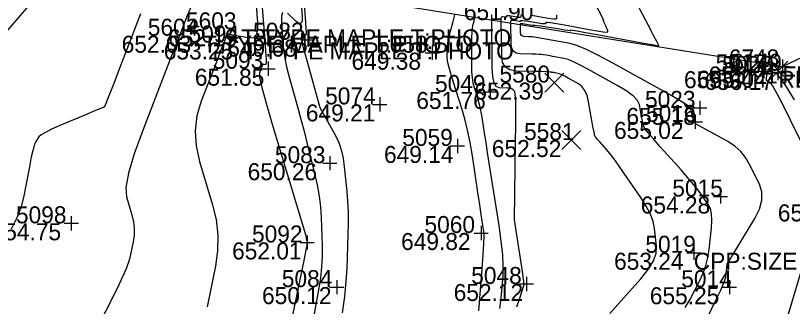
# Model space of a CAD drawing. Extents: x 2129350 to 2137777, y 657588 to 659885.
# Drawn here: x 2132929.2 to 2132984.1, y 658463.4 to 658484 of the extents above; entities that cross this region are included whole.
import ezdxf

# ---------------------------------------------------------------- set-up
doc = ezdxf.new("R2010")
doc.units = 0
for name, color, linetype in [('DT_X_Contour_Major', 7, 'Continuous'), ('DT_X_Contour_Minor', 7, 'Continuous'), ('DT_X_TIN_Hull', 7, 'Continuous'), ('SV_X_Random_Point', 7, 'Continuous'), ('SV_X_Shot_Marker', 7, 'Continuous'), ('SV_X_Text_Comment', 7, 'Continuous'), ('SV_X_Text_Elevation', 7, 'Continuous'), ('SV_X_Text_Name', 7, 'Continuous')]:
    doc.layers.add(name, color=color, linetype=linetype)

msp = doc.modelspace()

# ---------------------------------------------------------------- linework, layer by layer
at = {"layer": 'DT_X_Contour_Major'}
for points in [[(2132978.077, 658462.722), (2132978.617, 658463.788), (2132979.009, 658464.607), (2132979.253, 658465.179), (2132979.349, 658465.504), (2132979.454, 658466.441), (2132981.407, 658469.653), (2132981.741, 658470.321), (2132981.906, 658470.948), (2132981.902, 658471.535), (2132981.729, 658472.08), (2132981.041, 658473.48), (2132980.754, 658473.974), (2132980.409, 658474.404), (2132980.006, 658474.77), (2132979.544, 658475.073), (2132977.256, 658476.337), (2132977.169, 658476.434), (2132977.148, 658476.469), (2132977.122, 658476.529), (2132977.092, 658476.617), (2132977.058, 658476.731), (2132976.927, 658477.187), (2132976.883, 658477.355), (2132976.871, 658477.407), (2132976.852, 658477.517), (2132976.7, 658477.634), (2132976.262, 658477.902), (2132975.535, 658478.321), (2132974.521, 658478.891), (2132971.433, 658480.614), (2132970.373, 658481.187), (2132969.51, 658481.615), (2132968.844, 658481.897), (2132968.375, 658482.035), (2132965.963, 658482.456), (2132965.82, 658482.478), (2132965.683, 658482.495), (2132965.552, 658482.507), (2132965.427, 658482.512), (2132965.102, 658482.521), (2132964.995, 658482.539), (2132964.919, 658482.589), (2132964.872, 658482.669), (2132964.856, 658482.781), (2132964.848, 658483.436), (2132964.867, 658483.445), (2132964.923, 658483.444), (2132965.017, 658483.434), (2132965.148, 658483.415), (2132965.68, 658483.331), (2132965.774, 658483.318), (2132965.83, 658483.313), (2132965.849, 658483.314), (2132965.849, 658483.328), (2132965.896, 658483.324), (2132966.04, 658483.305), (2132966.279, 658483.269), (2132967.635, 658483.056), (2132967.97, 658483.004), (2132968.209, 658482.971), (2132968.353, 658482.955), (2132968.401, 658482.958), (2132968.401, 658482.988), (2132968.518, 658482.977), (2132968.868, 658482.92), (2132969.451, 658482.817), (2132970.268, 658482.668), (2132973.573, 658482.06), (2132974.157, 658481.954), (2132974.507, 658481.893), (2132974.624, 658481.875), (2132974.624, 658481.886), (2132974.621, 658481.896), (2132974.573, 658481.993), (2132974.455, 658482.217), (2132974.452, 658482.224), (2132974.452, 658482.228), (2132974.372, 658482.381), (2132974.231, 658482.649), (2132974.206, 658482.697), (2132974.191, 658482.726), (2132974.186, 658482.737), (2132974.185, 658482.747), (2132974.115, 658482.884), (2132974.109, 658482.898), (2132972.432, 658486.074)], [(2132949.494, 658485.835), (2132949.676, 658483.506), (2132949.703, 658483.076), (2132949.705, 658482.784), (2132949.684, 658482.629), (2132949.639, 658482.613), (2132949.486, 658482.753), (2132949.437, 658482.782), (2132949.404, 658482.767), (2132949.387, 658482.706), (2132949.387, 658482.599), (2132949.407, 658482.255), (2132949.437, 658482.058), (2132949.513, 658481.725), (2132949.634, 658481.257), (2132949.801, 658480.653), (2132950.688, 658477.517), (2132951.799, 658475.485), (2132952.016, 658475.022), (2132952.189, 658474.506), (2132952.32, 658473.936), (2132952.408, 658473.311), (2132952.586, 658471.575), (2132952.641, 658470.895), (2132952.671, 658470.157), (2132952.677, 658469.361), (2132952.659, 658468.507), (2132952.579, 658466.154), (2132952.524, 658465.214), (2132952.416, 658464.161), (2132952.257, 658462.995)], [(2132938.02, 658484.124), (2132936.556, 658480.335), (2132936.074, 658479.093), (2132935.727, 658478.207), (2132935.516, 658477.678), (2132935.44, 658477.505), (2132935.417, 658477.52), (2132935.327, 658477.49), (2132935.074, 658477.389), (2132934.659, 658477.217), (2132934.081, 658476.973), (2132932.322, 658476.23), (2132931.734, 658475.97), (2132931.291, 658475.751), (2132930.992, 658475.57), (2132930.837, 658475.429), (2132930.617, 658475.106), (2132930.526, 658474.904), (2132930.421, 658474.54), (2132930.3, 658474.013), (2132930.164, 658473.325), (2132929.781, 658471.274), (2132929.585, 658470.498), (2132929.283, 658469.709), (2132928.877, 658468.907)], [(2132961.905, 658463.127), (2132962.146, 658466.116), (2132962.222, 658467.119), (2132962.268, 658467.887), (2132962.284, 658468.419), (2132962.271, 658468.716), (2132962.195, 658469.195), (2132962.152, 658469.473), (2132962.079, 658469.95), (2132961.977, 658470.626), (2132961.845, 658471.499), (2132961.453, 658474.094), (2132961.296, 658475.032), (2132961.121, 658475.9), (2132960.928, 658476.698), (2132960.715, 658477.426), (2132960.124, 658479.273), (2132959.93, 658479.904), (2132959.792, 658480.413), (2132959.71, 658480.8), (2132959.683, 658481.064), (2132959.685, 658481.604), (2132959.696, 658481.821), (2132959.727, 658482.066), (2132959.779, 658482.34), (2132959.85, 658482.641), (2132960.067, 658483.483), (2132960.138, 658483.762), (2132960.188, 658483.966), (2132960.219, 658484.097)]]:
    msp.add_lwpolyline(points, dxfattribs=at)
at = {"layer": 'DT_X_Contour_Minor'}
for points in [[(2132945.927, 658487.957), (2132946.277, 658483.521), (2132946.279, 658482.991), (2132946.187, 658482.63), (2132946.002, 658482.436), (2132945.723, 658482.411), (2132944.183, 658482.69), (2132944.156, 658482.695), (2132944.098, 658482.569), (2132943.945, 658482.189), (2132943.695, 658481.554), (2132943.35, 658480.665), (2132942.302, 658477.954), (2132942, 658476.924), (2132941.881, 658475.869), (2132941.943, 658474.788), (2132942.188, 658473.682), (2132943.085, 658470.697), (2132943.351, 658469.583), (2132943.477, 658468.478), (2132943.463, 658467.383), (2132943.308, 658466.298), (2132942.71, 658463.416)], [(2132946.477, 658486.319), (2132946.798, 658482.254), (2132946.853, 658481.493), (2132946.88, 658480.952), (2132946.879, 658480.63), (2132946.851, 658480.528), (2132946.738, 658480.548), (2132946.701, 658480.555), (2132946.674, 658480.56), (2132946.658, 658480.563), (2132946.651, 658480.564), (2132946.648, 658480.564), (2132946.64, 658480.548), (2132946.62, 658480.499), (2132946.588, 658480.417), (2132946.543, 658480.301), (2132946.407, 658479.95), (2132946.426, 658479.625), (2132946.582, 658478.914), (2132946.878, 658477.818), (2132947.311, 658476.336), (2132949.659, 658468.521), (2132949.75, 658468.151), (2132949.767, 658468.081), (2132949.78, 658468.03), (2132949.787, 658467.997), (2132949.79, 658467.982), (2132949.79, 658467.969), (2132949.786, 658467.94), (2132949.773, 658467.865), (2132949.752, 658467.744), (2132949.721, 658467.576), (2132949.559, 658466.684), (2132948.101, 658459.661)], [(2132949.279, 658485.87), (2132949.427, 658483.969), (2132949.425, 658483.64), (2132949.357, 658483.466), (2132949.221, 658483.449), (2132949.019, 658483.587), (2132948.391, 658484.163)], [(2132976.48, 658463.372), (2132976.812, 658463.916), (2132977.52, 658465.288), (2132977.76, 658465.81), (2132977.95, 658466.347), (2132978.09, 658466.898), (2132978.179, 658467.464), (2132978.349, 658468.994), (2132978.382, 658469.528), (2132978.356, 658469.983), (2132978.269, 658470.359), (2132978.122, 658470.656), (2132977.65, 658471.343), (2132977.426, 658471.645), (2132977.109, 658472.037), (2132976.698, 658472.519), (2132976.195, 658473.09), (2132974.727, 658474.732), (2132974.243, 658475.281), (2132973.891, 658475.694), (2132973.671, 658475.973), (2132973.583, 658476.116), (2132973.524, 658476.319), (2132973.499, 658476.418), (2132973.467, 658476.565), (2132973.429, 658476.759), (2132973.385, 658477.001), (2132973.258, 658477.709), (2132973.127, 658477.991), (2132972.829, 658478.306), (2132972.365, 658478.654), (2132971.734, 658479.036), (2132969.829, 658480.098), (2132969.175, 658480.452), (2132968.643, 658480.716), (2132968.232, 658480.89), (2132967.942, 658480.975), (2132967.121, 658481.118), (2132966.944, 658481.149), (2132966.802, 658481.174), (2132966.694, 658481.193), (2132966.454, 658481.235), (2132966.337, 658481.249), (2132966.164, 658481.262), (2132965.935, 658481.273), (2132965.652, 658481.281), (2132964.821, 658481.302), (2132964.548, 658481.349), (2132964.352, 658481.476), (2132964.233, 658481.682), (2132964.191, 658481.967), (2132964.175, 658483.482), (2132964.173, 658483.64), (2132964.186, 658483.668), (2132964.225, 658483.683), (2132964.291, 658483.685), (2132964.382, 658483.675), (2132964.662, 658483.63), (2132964.754, 658483.617), (2132964.82, 658483.612), (2132964.859, 658483.614), (2132964.872, 658483.623), (2132964.872, 658483.657), (2132964.905, 658483.663), (2132965.006, 658483.655), (2132965.173, 658483.633), (2132965.407, 658483.598), (2132966.122, 658483.485), (2132966.356, 658483.452), (2132966.523, 658483.436), (2132966.624, 658483.437), (2132966.658, 658483.456), (2132966.658, 658483.531), (2132966.74, 658483.54), (2132966.985, 658483.512), (2132967.393, 658483.448), (2132967.965, 658483.346), (2132969.708, 658483.025), (2132970.28, 658482.924), (2132970.689, 658482.859), (2132970.934, 658482.832), (2132971.017, 658482.842), (2132971.019, 658482.919), (2132971.018, 658482.948), (2132971.011, 658482.979), (2132971, 658483.011), (2132970.985, 658483.045), (2132970.936, 658483.137), (2132970.92, 658483.168), (2132970.909, 658483.193), (2132970.902, 658483.211), (2132970.9, 658483.223), (2132970.901, 658483.246), (2132970.898, 658483.261), (2132970.888, 658483.286), (2132970.87, 658483.322), (2132970.846, 658483.37), (2132970.771, 658483.511), (2132970.747, 658483.559), (2132970.73, 658483.597), (2132970.719, 658483.625), (2132970.716, 658483.644), (2132970.717, 658483.694), (2132970.714, 658483.707), (2132970.71, 658483.721), (2132970.703, 658483.736), (2132970.683, 658483.774), (2132970.672, 658483.797), (2132970.669, 658483.805), (2132970.668, 658483.81), (2132970.668, 658483.82), (2132970.668, 658483.823), (2132970.667, 658483.827), (2132970.666, 658483.831), (2132970.664, 658483.835), (2132970.658, 658483.846), (2132970.656, 658483.85), (2132970.655, 658483.853), (2132970.654, 658483.857), (2132970.654, 658483.862), (2132969.672, 658485.721)], [(2132941.557, 658484.591), (2132941.269, 658483.88), (2132940.803, 658482.692), (2132940.157, 658481.029), (2132938.197, 658475.957), (2132937.572, 658474.233), (2132937.166, 658472.865), (2132936.981, 658471.851), (2132937.015, 658471.193), (2132937.4, 658469.912), (2132937.514, 658469.434), (2132937.568, 658468.96), (2132937.562, 658468.49), (2132937.496, 658468.024), (2132937.239, 658466.787), (2132937.009, 658466.112), (2132936.511, 658465.013), (2132935.746, 658463.49), (2132934.712, 658461.544)], [(2132948.053, 658484.221), (2132947.984, 658483.97), (2132947.981, 658483.532), (2132948.063, 658482.114), (2132948.112, 658481.567), (2132948.201, 658480.988), (2132948.329, 658480.377), (2132948.496, 658479.735), (2132948.992, 658477.98), (2132949.18, 658477.302), (2132949.372, 658476.584), (2132949.568, 658475.825), (2132949.769, 658475.027), (2132950.308, 658472.844), (2132950.488, 658472.035), (2132950.625, 658471.247), (2132950.718, 658470.478), (2132950.768, 658469.73), (2132950.842, 658467.761), (2132950.848, 658467.011), (2132950.809, 658466.239), (2132950.725, 658465.444), (2132950.597, 658464.626), (2132950.195, 658462.415)], [(2132963.384, 658463.31), (2132963.493, 658464.026), (2132963.621, 658465.606), (2132963.639, 658466.273), (2132963.599, 658467.089), (2132963.5, 658468.053), (2132963.342, 658469.166), (2132962.671, 658473.424), (2132962.53, 658474.323), (2132962.42, 658475.03), (2132962.341, 658475.545), (2132962.173, 658476.662), (2132962.105, 658477.066), (2132962.03, 658477.44), (2132961.947, 658477.783), (2132961.855, 658478.097), (2132961.601, 658478.892), (2132961.518, 658479.219), (2132961.459, 658479.605), (2132961.425, 658480.049), (2132961.415, 658480.552), (2132961.421, 658481.97), (2132961.428, 658482.452), (2132961.441, 658482.832), (2132961.463, 658483.112), (2132961.492, 658483.29), (2132961.58, 658483.631), (2132961.609, 658483.751), (2132961.629, 658483.852), (2132961.642, 658483.935), (2132961.646, 658484.001), (2132961.646, 658484.152)], [(2132964.606, 658463.424), (2132964.81, 658464.032), (2132964.957, 658464.485), (2132965.048, 658464.782), (2132965.081, 658464.924), (2132965.095, 658465.096), (2132965.087, 658465.234), (2132965.052, 658465.518), (2132964.99, 658465.948), (2132964.901, 658466.525), (2132964.422, 658469.557), (2132964.507, 658475.132), (2132964.521, 658476.202), (2132964.528, 658477.024), (2132964.527, 658477.597), (2132964.518, 658477.922), (2132964.485, 658478.458), (2132964.444, 658478.635), (2132964.348, 658478.762), (2132964.195, 658478.841), (2132963.985, 658478.872), (2132963.353, 658478.887), (2132963.144, 658478.982), (2132962.993, 658479.256), (2132962.899, 658479.708), (2132962.863, 658480.339), (2132962.827, 658483.698), (2132962.823, 658484.049)], [(2132971.156, 658462.937), (2132971.738, 658463.581), (2132973.359, 658465.405), (2132973.884, 658466.061), (2132974.245, 658466.664), (2132974.44, 658467.212), (2132974.47, 658467.706), (2132974.329, 658468.952), (2132974.228, 658469.44), (2132974.032, 658469.971), (2132973.739, 658470.543), (2132973.35, 658471.157), (2132972.184, 658472.852), (2132971.779, 658473.432), (2132971.439, 658473.904), (2132971.164, 658474.267), (2132970.953, 658474.521), (2132970.478, 658475.053), (2132970.321, 658475.231), (2132970.207, 658475.365), (2132970.136, 658475.455), (2132970.108, 658475.501), (2132970.089, 658475.567), (2132970.071, 658475.65), (2132969.976, 658476.164), (2132969.898, 658476.595), (2132969.664, 658477.9), (2132969.553, 658478.347), (2132969.396, 658478.71), (2132969.194, 658478.987), (2132968.946, 658479.181), (2132968.225, 658479.583), (2132967.977, 658479.717), (2132967.775, 658479.817), (2132967.62, 658479.883), (2132967.51, 658479.915), (2132967.279, 658479.956), (2132967.199, 658479.97), (2132967.132, 658479.981), (2132967.078, 658479.991), (2132967.037, 658479.998), (2132966.946, 658480.014), (2132966.854, 658480.021), (2132966.644, 658480.029), (2132966.319, 658480.039), (2132965.876, 658480.05), (2132964.54, 658480.083), (2132964.101, 658480.16), (2132963.786, 658480.363), (2132963.594, 658480.694), (2132963.527, 658481.153), (2132963.501, 658483.59), (2132963.498, 658483.845), (2132963.505, 658483.891), (2132963.527, 658483.922), (2132963.564, 658483.936), (2132963.617, 658483.935), (2132963.776, 658483.909), (2132963.828, 658483.904), (2132963.866, 658483.905), (2132963.888, 658483.915), (2132963.895, 658483.932), (2132963.895, 658483.986), (2132963.914, 658484.001), (2132963.971, 658484.005), (2132964.067, 658483.998), (2132964.201, 658483.979), (2132964.608, 658483.915), (2132964.742, 658483.899), (2132964.837, 658483.901), (2132964.895, 658483.919), (2132964.914, 658483.955), (2132964.915, 658484.073)], [(2132965.662, 658484.024), (2132966.659, 658483.841), (2132966.986, 658483.788), (2132967.22, 658483.765), (2132967.361, 658483.772), (2132967.41, 658483.81), (2132967.414, 658483.952), (2132967.414, 658484.001), (2132967.412, 658484.041)], [(2132984.222, 658478.046), (2132983.692, 658478.89), (2132983.282, 658479.495), (2132982.992, 658479.862), (2132982.822, 658479.991), (2132982.527, 658480.018), (2132982.428, 658480.016), (2132982.351, 658479.988), (2132982.296, 658479.934), (2132982.264, 658479.856), (2132982.207, 658479.612), (2132982.198, 658479.527), (2132982.213, 658479.455), (2132982.252, 658479.394), (2132982.316, 658479.347), (2132982.517, 658479.235), (2132982.66, 658479.042), (2132982.939, 658478.544), (2132983.353, 658477.743), (2132983.903, 658476.637), (2132985.55, 658473.284)], [(2132984.654, 658465.899), (2132983.601, 658462.345)]]:
    msp.add_lwpolyline(points, dxfattribs=at)
at = {"layer": 'DT_X_TIN_Hull'}
msp.add_lwpolyline([(2132540.53, 658289.401), (2132539.033, 658286.057), (2132536.832, 658279.3), (2132537.201, 658279.007), (2132540.621, 658270.415), (2132548.203, 658269.845), (2132579.386, 658310.868), (2132621.001, 658329.414), (2132667.619, 658335.399), (2132712.749, 658350.209), (2132765.513, 658370.931), (2132811.121, 658416.764), (2132865.063, 658421.381), (2132884.187, 658431.342), (2132933.332, 658488.426), (2132983.351, 658480.409), (2133063.13, 658518.414), (2133131.969, 658559.405), (2133180.891, 658556.239), (2133241.37, 658575.534)], dxfattribs=at)
at = {"layer": 'SV_X_Random_Point'}
for p, q in [((2132982.414, 658479.439), (2132983.748, 658480.774)), ((2132982.414, 658480.774), (2132983.748, 658479.439)), ((2132966.579, 658478.601), (2132967.913, 658479.936)), ((2132966.579, 658479.936), (2132967.913, 658478.601)), ((2132967.776, 658474.539), (2132969.11, 658475.875)), ((2132967.776, 658475.875), (2132969.11, 658474.539))]:
    msp.add_line(p, q, dxfattribs=at)
at = {"layer": 'SV_X_Shot_Marker'}
for p, q in [((2132949.838, 658482.8), (2132949.838, 658481.8)), ((2132949.338, 658482.3), (2132950.338, 658482.3)), ((2132949.838, 658482.3), (2132949.838, 658482.3)), ((2132958.616, 658481.879), (2132958.616, 658480.879)), ((2132958.116, 658481.379), (2132959.116, 658481.379)), ((2132958.616, 658481.379), (2132958.616, 658481.379)), ((2132947.019, 658480.747), (2132947.019, 658479.747)), ((2132982.052, 658480.57), (2132982.052, 658479.57)), ((2132983.353, 658480.909), (2132983.353, 658479.909)), ((2132946.519, 658480.247), (2132947.519, 658480.247)), ((2132947.019, 658480.247), (2132947.019, 658480.247)), ((2132981.552, 658480.07), (2132982.552, 658480.07)), ((2132982.052, 658480.07), (2132982.052, 658480.07)), ((2132982.853, 658480.409), (2132983.853, 658480.409)), ((2132983.036, 658480.447), (2132983.036, 658479.447)), ((2132983.353, 658480.409), (2132983.353, 658480.409)), ((2132982.536, 658479.947), (2132983.536, 658479.947)), ((2132983.036, 658479.947), (2132983.036, 658479.947)), ((2132962.717, 658479.104), (2132962.717, 658478.104)), ((2132962.217, 658478.604), (2132963.217, 658478.604)), ((2132962.717, 658478.604), (2132962.717, 658478.604)), ((2132954.91, 658478.225), (2132954.91, 658477.225)), ((2132977.513, 658477.982), (2132977.513, 658476.982)), ((2132954.41, 658477.725), (2132955.41, 658477.725)), ((2132954.91, 658477.725), (2132954.91, 658477.725)), ((2132977.013, 658477.482), (2132978.013, 658477.482)), ((2132977.513, 658477.482), (2132977.513, 658477.482)), ((2132977.205, 658476.987), (2132977.205, 658475.987)), ((2132976.705, 658476.487), (2132977.705, 658476.487)), ((2132977.205, 658476.487), (2132977.205, 658476.487)), ((2132960.398, 658475.289), (2132960.398, 658474.289)), ((2132959.898, 658474.789), (2132960.898, 658474.789)), ((2132960.398, 658474.789), (2132960.398, 658474.789)), ((2132951.39, 658474.069), (2132951.39, 658473.069)), ((2132950.89, 658473.569), (2132951.89, 658473.569)), ((2132951.39, 658473.569), (2132951.39, 658473.569)), ((2132978.489, 658471.217), (2132979.489, 658471.217)), ((2132978.989, 658471.717), (2132978.989, 658470.717)), ((2132978.989, 658471.217), (2132978.989, 658471.217)), ((2132933.125, 658469.822), (2132933.125, 658468.822)), ((2132932.625, 658469.322), (2132933.625, 658469.322)), ((2132933.125, 658469.322), (2132933.125, 658469.322)), ((2132962.08, 658469.136), (2132962.08, 658468.136)), ((2132949.783, 658468.47), (2132949.783, 658467.47)), ((2132961.58, 658468.636), (2132962.58, 658468.636)), ((2132962.08, 658468.636), (2132962.08, 658468.636)), ((2132949.283, 658467.97), (2132950.283, 658467.97)), ((2132949.783, 658467.97), (2132949.783, 658467.97)), ((2132977.096, 658467.743), (2132977.096, 658466.743)), ((2132976.596, 658467.243), (2132977.596, 658467.243)), ((2132977.096, 658467.243), (2132977.096, 658467.243)), ((2132951.87, 658465.315), (2132951.87, 658464.315)), ((2132965.275, 658465.534), (2132965.275, 658464.534)), ((2132979.613, 658465.303), (2132979.613, 658464.303)), ((2132951.37, 658464.815), (2132952.37, 658464.815)), ((2132951.87, 658464.815), (2132951.87, 658464.815)), ((2132964.775, 658465.034), (2132965.775, 658465.034)), ((2132965.275, 658465.034), (2132965.275, 658465.034)), ((2132979.113, 658464.803), (2132980.113, 658464.803)), ((2132979.613, 658464.803), (2132979.613, 658464.803))]:
    msp.add_line(p, q, dxfattribs=at)

# ---------------------------------------------------------------- texts
at = {"layer": 'SV_X_Text_Comment'}
for s, p in [('T:TYPE MAPLE T:PHOTO', (2132945.126, 658481.829)), ('T:TYPE MAPLE T:PHOTO', (2132942.42, 658481.379)), ('T:TYPE MAPLE T:PHOTO', (2132945.298, 658480.901)), ('REF TIE CORNER FEN POST FEN:TYPE FEN:HEIGHT FEN:OWNER FEN:PHOTO POST:USE PO', (2132983.081, 658478.907)), ('FEN:TYPE TYPE CL FEN:HEIGHT FEN:OWNER FEN:PHOTO', (2132983.353, 658479.209)), ('CPP:SIZE 24 CPP:LOCATION INVERT CPP:CONDITION EXCELLENT CPP:PHOTO', (2132977.096, 658466.043))]:
    msp.add_text(s, height=1.2, dxfattribs=at).set_placement(p)
at = {"layer": 'SV_X_Text_Elevation'}
for s, p in [('651.90', (2132960.854, 658483.682)), ('652.19', (2132939.968, 658481.829)), ('652.03', (2132936.685, 658481.379)), ('649.68', (2132944.141, 658481.1)), ('653.25', (2132939.657, 658480.901)), ('649.38', (2132952.919, 658480.179)), ('651.85', (2132941.851, 658479.047)), ('655.94', (2132976.402, 658478.87)), ('655.04', (2132977.336, 658478.907)), ('655.91', (2132978.127, 658479.209)), ('656.17', (2132977.85, 658478.747)), ('652.39', (2132961.596, 658478.069)), ('651.76', (2132957.493, 658477.404)), ('649.21', (2132949.694, 658476.525)), ('655.18', (2132972.336, 658476.282)), ('655.02', (2132971.46, 658475.287)), ('652.52', (2132962.831, 658474.007)), ('649.14', (2132955.212, 658473.589)), ('650.26', (2132945.579, 658472.369)), ('654.28', (2132973.348, 658470.017)), ('656.42', (2132983.033, 658469.459)), ('656.42', (2132983.034, 658469.459)), ('654.75', (2132927.494, 658468.122)), ('649.82', (2132956.421, 658467.436)), ('652.01', (2132944.482, 658466.77)), ('653.24', (2132971.465, 658466.043)), ('650.12', (2132946.598, 658463.615)), ('652.12', (2132960.136, 658463.834)), ('655.25', (2132973.991, 658463.603))]:
    msp.add_text(s, height=1.2, dxfattribs=at).set_placement(p)
at = {"layer": 'SV_X_Text_Name'}
for s, p in [('5603', (2132941.224, 658483.029)), ('5604', (2132938.527, 658482.579)), ('5094', (2132941.405, 658482.101)), ('5082', (2132945.964, 658482.3)), ('5058', (2132954.723, 658481.379)), ('6748', (2132979.564, 658480.409)), ('5093', (2132943.117, 658480.247)), ('5017', (2132978.642, 658480.07)), ('5026', (2132979.096, 658479.947)), ('6149', (2132979.746, 658480.107)), ('5580', (2132963.372, 658479.269)), ('5049', (2132958.815, 658478.604)), ('5074', (2132951.055, 658477.725)), ('5023', (2132973.649, 658477.482)), ('5016', (2132973.719, 658476.487)), ('5581', (2132965.107, 658475.207)), ('5059', (2132956.505, 658474.789)), ('5083', (2132947.507, 658473.569)), ('5015', (2132975.579, 658471.217)), ('5098', (2132929.213, 658469.322)), ('5060', (2132958.074, 658468.636)), ('5092', (2132945.89, 658467.97)), ('5019', (2132973.676, 658467.243)), ('5084', (2132947.996, 658464.815)), ('5048', (2132961.373, 658465.034)), ('5014', (2132976.212, 658464.803))]:
    msp.add_text(s, height=1.2, dxfattribs=at).set_placement(p)

doc.saveas('drawing.dxf')
